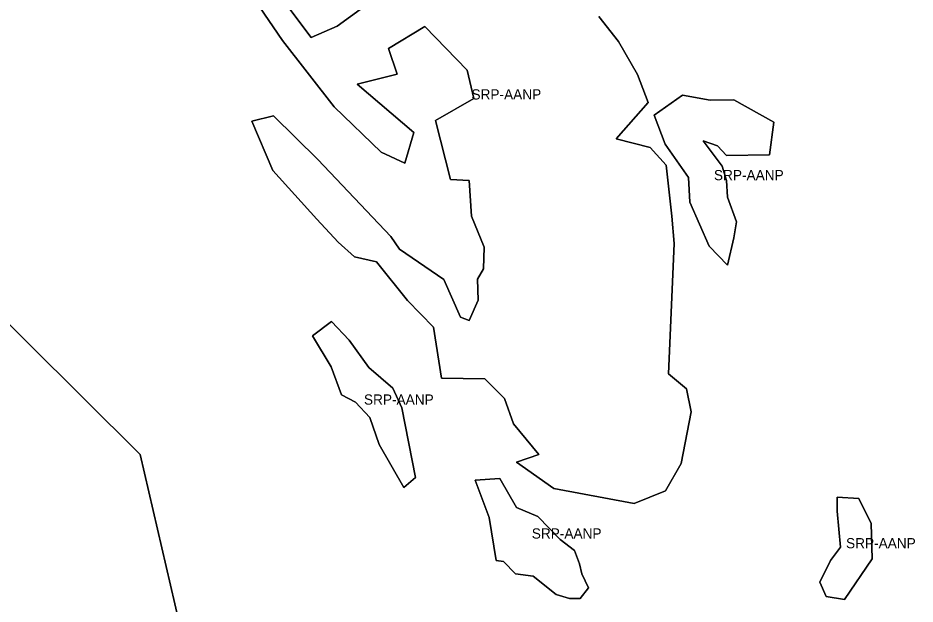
# Model space of a CAD drawing. Extents: x 598968 to 613553, y 4409678 to 4430833.
# Drawn here: x 603701 to 604756, y 4425247 to 4425936 of the extents above; entities that cross this region are included whole.
import ezdxf

# ---------------------------------------------------------------- set-up
doc = ezdxf.new("R2010")
doc.units = 0
doc.layers.add('Sòl Rústic Protegit', color=7, linetype='Continuous')
doc.layers.add('Sòl Rústic Protegit - Alt Nivell de Protecció', color=7, linetype='Continuous')

msp = doc.modelspace()

# ---------------------------------------------------------------- linework, layer by layer
at = {"layer": 'Sòl Rústic Protegit'}
for points in [[(604005.2663, 4425966.6592), (604045.8691, 4425912.5222), (604076.3213, 4425926.0564), (604107.9011, 4425948.6134)], [(604384.0313, 4425937.1696), (604407.2881, 4425908.0986), (604429.5757, 4425869.3374), (604442.1731, 4425836.3902), (604404.4987, 4425793.5254), (604444.5703, 4425783.396), (604463.2945, 4425762.469), (604469.8737, 4425702.5254), (604472.4987, 4425670.5254), (604466.0481, 4425517.4028), (604487.1953, 4425499.78), (604492.4821, 4425472.4648), (604481.0273, 4425411.6664), (604462.4361, 4425379.5254), (604425.5157, 4425364.966), (604331.2341, 4425382.5888), (604287.1773, 4425413.4286), (604313.6113, 4425422.24), (604283.6527, 4425458.3666), (604273.0791, 4425488.3252), (604250.1697, 4425511.2348), (604199.0635, 4425512.116), (604189.6861, 4425572.0254), (604158.9361, 4425603.5254), (604122.7487, 4425649.0254), (604096.8517, 4425654.86), (604077.4987, 4425672.0254), (604052.6237, 4425699.0254), (604000.8077, 4425756.1908), (603976.1359, 4425814.3458), (604001.6889, 4425820.5138), (604053.6761, 4425769.4078), (604139.3737, 4425678.5254), (604149.7199, 4425663.6714), (604201.8737, 4425628.0254), (604221.3737, 4425584.0254), (604231.6657, 4425579.9634), (604242.2393, 4425603.7542), (604241.3583, 4425628.426), (604248.4073, 4425640.762), (604249.2883, 4425666.3148), (604234.3091, 4425702.4414), (604231.6657, 4425744.736), (604209.6373, 4425745.6172), (604192.0145, 4425815.227), (604236.9525, 4425840.78), (604229.1455, 4425874.175), (604179.5199, 4425925.4924), (604136.6615, 4425899.5518), (604146.8121, 4425869.6636), (604100.0061, 4425857.8212), (604166.5497, 4425800.8644), (604155.8351, 4425764.773), (604128.2025, 4425777.7434), (604072.9377, 4425831.3166), (604012.0335, 4425909.1386), (603984.9649, 4425948.6134)], [(603895.8622, 4425203.0401), (603844.5474, 4425422.5336), (603844.5465, 4425422.5376), (603644.4825, 4425621.0352)], [(603644.4825, 4425621.0352), (603844.5465, 4425422.5376), (603844.5474, 4425422.5336), (603895.8622, 4425203.0401)]]:
    msp.add_lwpolyline(points, dxfattribs=at)
for points in [[(604482.4579, 4425844.7318), (604515.1959, 4425838.839), (604542.6959, 4425839.4938), (604589.8385, 4425813.3034), (604584.6003, 4425774.6726), (604534.1383, 4425773.9262), (604523.7077, 4425785.1488), (604506.6841, 4425791.0416), (604528.9459, 4425761.5776), (604534.1839, 4425744.5538), (604535.2633, 4425724.9262), (604546.1383, 4425695.9262), (604542.6959, 4425677.1136), (604535.4935, 4425645.0304), (604513.8865, 4425667.2922), (604490.9699, 4425719.0182), (604489.3883, 4425747.9262), (604462.2633, 4425787.4262), (604449.0653, 4425821.1606)], [(604168.3071, 4425395.2312), (604154.6635, 4425383.5366), (604125.8627, 4425434.1028), (604114.9251, 4425466.1028), (604098.1393, 4425483.9156), (604081.5719, 4425492.6864), (604069.4877, 4425525.6028), (604047.4627, 4425561.8798), (604069.6751, 4425578.6028), (604090.3429, 4425557.007), (604113.7323, 4425524.8468), (604141.9943, 4425500.483), (604152.4251, 4425477.1028)], [(604362.2431, 4425252.9464), (604349.5739, 4425252.9464), (604333.9811, 4425257.8192), (604306.6937, 4425279.2594), (604286.2281, 4425282.183), (604272.1497, 4425296.483), (604263.2121, 4425297.983), (604255.0423, 4425348.4526), (604238.4749, 4425392.3076), (604267.7115, 4425394.2566), (604287.2027, 4425360.1474), (604312.5411, 4425349.4272), (604338.7121, 4425322.483), (604355.4213, 4425309.4706), (604361.2687, 4425293.8778), (604364.1923, 4425282.183), (604371.9887, 4425265.6156)], [(604705.4277, 4425299.8826), (604673.1255, 4425251.972), (604651.4903, 4425255.3826), (604644.1153, 4425272.3826), (604656.5581, 4425297.776), (604668.2527, 4425313.3688), (604664.5527, 4425355.8826), (604664.1777, 4425372.3826), (604689.6929, 4425370.8674), (604704.4903, 4425341.3826)]]:
    msp.add_lwpolyline(points, close=True, dxfattribs=at)
at = {"layer": 'Sòl Rústic Protegit - Alt Nivell de Protecció'}
for points in [[(604107.9011, 4425948.6134), (604076.3213, 4425926.0564), (604045.8691, 4425912.5222), (604005.2663, 4425966.6592)], [(603984.9649, 4425948.6134), (604012.0335, 4425909.1386), (604072.9377, 4425831.3166), (604128.2025, 4425777.7434), (604155.8351, 4425764.773), (604166.5497, 4425800.8644), (604100.0061, 4425857.8212), (604146.8121, 4425869.6636), (604136.6615, 4425899.5518), (604179.5199, 4425925.4924), (604229.1455, 4425874.175), (604236.9525, 4425840.78), (604192.0145, 4425815.227), (604209.6373, 4425745.6172), (604231.6657, 4425744.736), (604234.3091, 4425702.4414), (604249.2883, 4425666.3148), (604248.4073, 4425640.762), (604241.3583, 4425628.426), (604242.2393, 4425603.7542), (604231.6657, 4425579.9634), (604221.3737, 4425584.0254), (604201.8737, 4425628.0254), (604149.7199, 4425663.6714), (604139.3737, 4425678.5254), (604053.6761, 4425769.4078), (604001.6889, 4425820.5138), (603976.1359, 4425814.3458), (604000.8077, 4425756.1908), (604052.6237, 4425699.0254), (604077.4987, 4425672.0254), (604096.8517, 4425654.86), (604122.7487, 4425649.0254), (604158.9361, 4425603.5254), (604189.6861, 4425572.0254), (604199.0635, 4425512.116), (604250.1697, 4425511.2348), (604273.0791, 4425488.3252), (604283.6527, 4425458.3666), (604313.6113, 4425422.24), (604287.1773, 4425413.4286), (604331.2341, 4425382.5888), (604425.5157, 4425364.966), (604462.4361, 4425379.5254), (604481.0273, 4425411.6664), (604492.4821, 4425472.4648), (604487.1953, 4425499.78), (604466.0481, 4425517.4028), (604472.4987, 4425670.5254), (604469.8737, 4425702.5254), (604463.2945, 4425762.469), (604444.5703, 4425783.396), (604404.4987, 4425793.5254), (604442.1731, 4425836.3902), (604429.5757, 4425869.3374), (604407.2881, 4425908.0986), (604384.0313, 4425937.1696)]]:
    msp.add_lwpolyline(points, dxfattribs=at)
for points in [[(604482.4579, 4425844.7318), (604449.0653, 4425821.1606), (604462.2633, 4425787.4262), (604489.3883, 4425747.9262), (604490.9699, 4425719.0182), (604513.8865, 4425667.2922), (604535.4935, 4425645.0304), (604542.6959, 4425677.1136), (604546.1383, 4425695.9262), (604535.2633, 4425724.9262), (604534.1839, 4425744.5538), (604528.9459, 4425761.5776), (604506.6841, 4425791.0416), (604523.7077, 4425785.1488), (604534.1383, 4425773.9262), (604584.6003, 4425774.6726), (604589.8385, 4425813.3034), (604542.6959, 4425839.4938), (604515.1959, 4425838.839)], [(604168.3071, 4425395.2312), (604152.4251, 4425477.1028), (604141.9943, 4425500.483), (604113.7323, 4425524.8468), (604090.3429, 4425557.007), (604069.6751, 4425578.6028), (604047.4627, 4425561.8798), (604069.4877, 4425525.6028), (604081.5719, 4425492.6864), (604098.1393, 4425483.9156), (604114.9251, 4425466.1028), (604125.8627, 4425434.1028), (604154.6635, 4425383.5366)], [(604362.2431, 4425252.9464), (604371.9887, 4425265.6156), (604364.1923, 4425282.183), (604361.2687, 4425293.8778), (604355.4213, 4425309.4706), (604338.7121, 4425322.483), (604312.5411, 4425349.4272), (604287.2027, 4425360.1474), (604267.7115, 4425394.2566), (604238.4749, 4425392.3076), (604255.0423, 4425348.4526), (604263.2121, 4425297.983), (604272.1497, 4425296.483), (604286.2281, 4425282.183), (604306.6937, 4425279.2594), (604333.9811, 4425257.8192), (604349.5739, 4425252.9464)], [(604705.4277, 4425299.8826), (604704.4903, 4425341.3826), (604689.6929, 4425370.8674), (604664.1777, 4425372.3826), (604664.5527, 4425355.8826), (604668.2527, 4425313.3688), (604656.5581, 4425297.776), (604644.1153, 4425272.3826), (604651.4903, 4425255.3826), (604673.1255, 4425251.972)]]:
    msp.add_lwpolyline(points, close=True, dxfattribs=at)

# ---------------------------------------------------------------- texts
for p in [(604234.309, 4425839.7842), (604519.4519, 4425744.8811), (604107.8849, 4425481.0697), (604305.2318, 4425323.6015), (604674.7715, 4425312.1773)]:
    msp.add_text('SRP-AANP', height=12, dxfattribs=at).set_placement(p)

doc.saveas('drawing.dxf')
